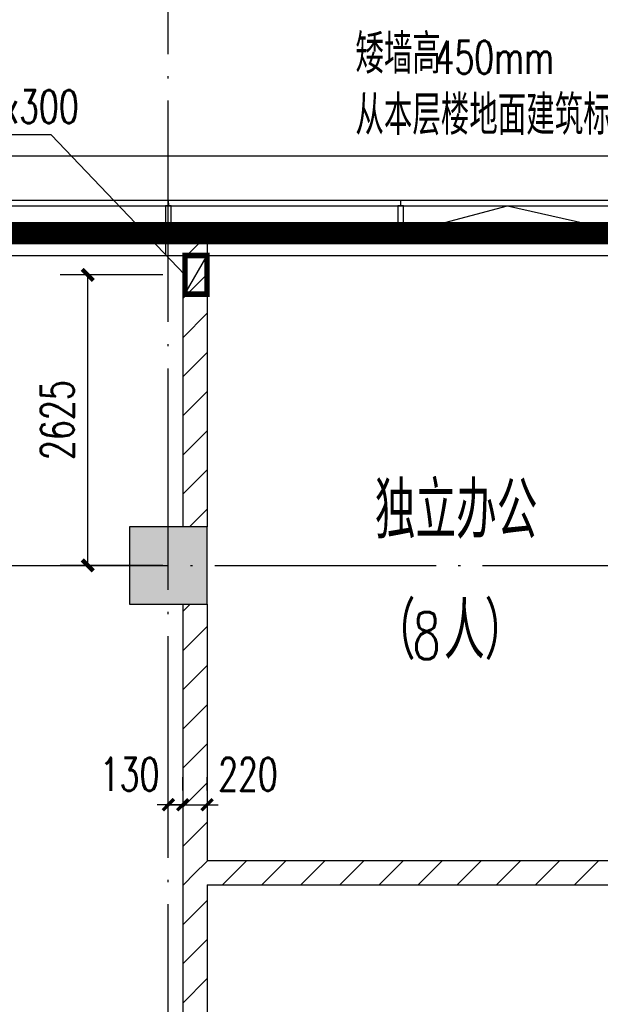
# Model space of a CAD drawing. Extents: x 797781 to 1255204, y 21234 to 1024248.
# Tile 688 of 1056: x 920364 to 925613, y 773867 to 782762. Entities that reach past the tile are written whole.
import ezdxf

# ---------------------------------------------------------------- set-up
doc = ezdxf.new("R2010")
doc.units = 0
doc.header["$LTSCALE"] = 1000
doc.header["$MEASUREMENT"] = 0
doc.linetypes.add('230303生产综合楼-平面图_t8$0$DOTE', pattern=[2.42, 2, -0.2, 0.02, -0.2])
for name, color, linetype in [('230303生产综合楼-平面图_t8$0$3T_WOOD', 21, 'Continuous'), ('230303生产综合楼-平面图_t8$0$COLUMN', 40, 'Continuous'), ('230303生产综合楼-平面图_t8$0$CURTWALL', 4, 'Continuous'), ('230303生产综合楼-平面图_t8$0$DOTE', 1, '230303生产综合楼-平面图_t8$0$DOTE'), ('230303生产综合楼-平面图_t8$0$PUB_DIM', 3, 'Continuous'), ('230303生产综合楼-平面图_t8$0$PUB_HATCH', 8, 'Continuous'), ('230303生产综合楼-平面图_t8$0$PUB_TEXT', 7, 'Continuous'), ('230303生产综合楼-平面图_t8$0$WALL-MOVE', 6, 'Continuous'), ('230303生产综合楼-平面图_t8$0$看线', 115, 'Continuous'), ('A-暖通提建筑洞口', 1, 'Continuous'), ('DIM_LEAD', 3, 'Continuous'), ('DIM_SYMB', 3, 'Continuous'), ('PUB_DIM', 3, 'Continuous'), ('PUB_HATCH', 8, 'Continuous'), ('PUB_TEXT', 7, 'Continuous'), ('空调洞口', 1, 'Continuous')]:
    doc.layers.add(name, color=color, linetype=linetype)
doc.styles.add('230303生产综合楼-平面图_t8$0$_TCH_DIM', font='SIMPLEX', dxfattribs={"bigfont": 'GBCBIG'})
doc.styles.add('230303生产综合楼-平面图_T8$0$_TCH_DIM_T3', font='SIMPLEX', dxfattribs={"width": 0.705882, "bigfont": 'GBCBIG'})
doc.styles.add('_TCH_DIM', font='SIMPLEX', dxfattribs={"bigfont": 'GBCBIG'})
doc.styles.add('_TCH_DIM_T3', font='SIMPLEX', dxfattribs={"width": 0.705882, "bigfont": 'GBCBIG'})
doc.dimstyles.new('230303生产综合楼-平面图_T8$0$_TCH_ARCH&&100', dxfattribs={"dimtxt": 297.5, "dimasz": 100, "dimexe": 250, "dimexo": 300, "dimgap": 126.25, "dimtad": 1, "dimdec": 0, "dimzin": 0, "dimdsep": 46, "dimtxsty": '230303生产综合楼-平面图_T8$0$_TCH_DIM_T3', "dimblk": '230303生产综合楼-平面图_t8$0$_ArchTick', "dimcen": 0.09, "dimclrt": 7, "dimazin": 2, "dimtfac": 1, "dimtdec": 0, "dimtix": 1, "dimtmove": 2, "dimatfit": 3, "dimfxl": 1, "dimtolj": 1, "dimtzin": 0, "dimarcsym": 0})
doc.dimstyles.new('_TCH_ARCH&&100', dxfattribs={"dimtxt": 297.5, "dimasz": 100, "dimexe": 250, "dimexo": 300, "dimgap": 126.25, "dimtad": 1, "dimdec": 0, "dimzin": 0, "dimdsep": 46, "dimtxsty": '_TCH_DIM_T3', "dimblk": 'ARCHTICK', "dimcen": 0.09, "dimclrt": 7, "dimazin": 2, "dimtfac": 1, "dimtdec": 0, "dimtix": 1, "dimtmove": 2, "dimatfit": 3, "dimfxl": 1, "dimtolj": 1, "dimtzin": 0, "dimarcsym": 0})
pattern_1 = [(45, (0, 179.5), (-176.776766, 176.776766), [])]

# ---------------------------------------------------------------- blocks, each defined once
blk = doc.blocks.new('AQ9-10')
at = {"color": 2, "linetype": '230303生产综合楼-平面图_t8$0$DOTE', "ltscale": 2, "const_width": 200}
blk.add_lwpolyline([(1020716.2, 682999.9), (1081600.7, 683005.4), (1102574.1, 680825)], dxfattribs=at)
at = {"layer": 'DIM_SYMB'}
blk.add_lwpolyline([(1041307.7, 684329.8, 0, 0, 0), (1043723.4, 684329.8, 0, 0, 0), (1043723.4, 683302, 80, 0, 0), (1043723.4, 683002, 0, 0, 0)], format="xyseb", dxfattribs=at)
at = {"layer": 'PUB_TEXT', "style": '_TCH_DIM'}
for s, height, p in [('矮墙高', 357.45, (1041307.7, 684442.3)), ('从本层楼地面建筑标高起', 357.447, (1041307.7, 683889.7))]:
    blk.add_text(s, height=height, dxfattribs=at).set_placement(p)
at = {"layer": 'PUB_TEXT', "style": '_TCH_DIM', "width": 0.705882}
blk.add_text('450mm', height=297.5, dxfattribs=at).set_placement((1042022.6, 684442.3))
blk = doc.blocks.new('_ArchTick')
at = {"color": 0, "linetype": 'ByBlock', "const_width": 0.4}
blk.add_lwpolyline([(-0.5, -0.5), (0.5, 0.5)], dxfattribs=at)
blk = doc.blocks.new('*D6613')
at = {"layer": 'Defpoints', "color": 0, "transparency": 16777216}
for p in [(697652.6, 788474.9), (698632, 788474.9), (698632, 785849.9)]:
    blk.add_point(p, dxfattribs=at)
at = {"layer": 'PUB_DIM', "color": 0, "lineweight": -2, "transparency": 16777216}
for p, q in [((698332, 788474.9), (697402.6, 788474.9)), ((697652.6, 785849.9), (697652.6, 788474.9)), ((698332, 785849.9), (697402.6, 785849.9))]:
    blk.add_line(p, q, dxfattribs=at)
at = {"layer": 'PUB_DIM', "color": 0, "lineweight": -2, "transparency": 16777216, "xscale": 100, "yscale": 100, "zscale": 100}
for p, rotation in [((697652.6, 788474.9), 90), ((697652.6, 785849.9), 270)]:
    blk.add_blockref('_ArchTick', p, dxfattribs=dict(at, rotation=rotation))
at = {"layer": 'PUB_DIM', "color": 7, "transparency": 16777216, "insert": (697377.6, 787162.4), "char_height": 297.5, "attachment_point": 5, "rotation": 90, "style": '_TCH_DIM_T3'}
blk.add_mtext('\\A1;2625', dxfattribs=at)
blk = doc.blocks.new('230303生产综合楼-平面图_t8$0$6WLGJ')
at = {"layer": '230303生产综合楼-平面图_t8$0$3T_WOOD'}
for points in [[(1038716.3, 389786.9), (1038766.3, 389786.9), (1038766.3, 390036.9), (1038716.3, 390036.9)], [(1040816.3, 389786.9), (1040866.3, 389786.9), (1040866.3, 390036.9), (1040816.3, 390036.9)]]:
    blk.add_lwpolyline(points, close=True, dxfattribs=at)
for points in [[(1038741.3, 390086.9), (1038741.4, 390036.9)], [(1038741.3, 390086.9), (1038741.4, 390036.9)], [(1040841.3, 390086.9), (1040841.4, 390036.9)]]:
    blk.add_lwpolyline(points, dxfattribs=at)
blk = doc.blocks.new('230303生产综合楼-平面图_t8$0$_ArchTick')
at = {"color": 0, "linetype": 'ByBlock', "const_width": 0.3}
blk.add_lwpolyline([(-0.5, -0.5), (0.5, 0.5)], dxfattribs=at)
blk = doc.blocks.new('*D4657')
at = {"layer": '230303生产综合楼-平面图_t8$0$PUB_DIM', "color": 0, "lineweight": -2, "transparency": 16777216}
for p, q in [((921708, 775797.3), (921708, 775920.2)), ((921838, 775797.3), (921838, 775920.2)), ((921708, 775670.2), (921608, 775670.2)), ((921708, 775670.2), (921838, 775670.2)), ((921838, 775670.2), (921938, 775670.2))]:
    blk.add_line(p, q, dxfattribs=at)
at = {"layer": 'Defpoints', "color": 0, "transparency": 16777216}
for p in [(921838, 775670.2), (921708, 775497.3), (921838, 775497.3)]:
    blk.add_point(p, dxfattribs=at)
at = {"layer": '230303生产综合楼-平面图_t8$0$PUB_DIM', "color": 0, "lineweight": -2, "transparency": 16777216, "xscale": 100, "yscale": 100, "zscale": 100}
blk.add_blockref('230303生产综合楼-平面图_t8$0$_ArchTick', (921708, 775670.2), dxfattribs=at)
at = {"layer": '230303生产综合楼-平面图_t8$0$PUB_DIM', "color": 0, "lineweight": -2, "transparency": 16777216, "xscale": 100, "yscale": 100, "zscale": 100, "rotation": 180}
blk.add_blockref('230303生产综合楼-平面图_t8$0$_ArchTick', (921838, 775670.2), dxfattribs=at)
at = {"layer": '230303生产综合楼-平面图_t8$0$PUB_DIM', "color": 7, "transparency": 16777216, "insert": (921358, 775945.2), "char_height": 297.5, "attachment_point": 5, "style": '230303生产综合楼-平面图_T8$0$_TCH_DIM_T3'}
blk.add_mtext('\\A1;130', dxfattribs=at)
blk = doc.blocks.new('*D4658')
at = {"layer": '230303生产综合楼-平面图_t8$0$PUB_DIM', "color": 0, "lineweight": -2, "transparency": 16777216}
for p, q in [((921838, 775797.3), (921838, 775920.2)), ((922058, 775797.3), (922058, 775920.2)), ((921838, 775670.2), (921738, 775670.2)), ((921838, 775670.2), (922058, 775670.2)), ((922058, 775670.2), (922158, 775670.2))]:
    blk.add_line(p, q, dxfattribs=at)
at = {"layer": 'Defpoints', "color": 0, "transparency": 16777216}
for p in [(922058, 775670.2), (921838, 775497.3), (922058, 775497.3)]:
    blk.add_point(p, dxfattribs=at)
at = {"layer": '230303生产综合楼-平面图_t8$0$PUB_DIM', "color": 0, "lineweight": -2, "transparency": 16777216, "xscale": 100, "yscale": 100, "zscale": 100}
blk.add_blockref('230303生产综合楼-平面图_t8$0$_ArchTick', (921838, 775670.2), dxfattribs=at)
at = {"layer": '230303生产综合楼-平面图_t8$0$PUB_DIM', "color": 0, "lineweight": -2, "transparency": 16777216, "xscale": 100, "yscale": 100, "zscale": 100, "rotation": 180}
blk.add_blockref('230303生产综合楼-平面图_t8$0$_ArchTick', (922058, 775670.2), dxfattribs=at)
at = {"layer": '230303生产综合楼-平面图_t8$0$PUB_DIM', "color": 7, "transparency": 16777216, "insert": (922428, 775945.2), "char_height": 297.5, "attachment_point": 5, "style": '230303生产综合楼-平面图_T8$0$_TCH_DIM_T3'}
blk.add_mtext('\\A1;220', dxfattribs=at)
blk = doc.blocks.new('_FZH')
blk.add_lwpolyline([(-0.5, -0.5), (0.5, -0.5), (0.5, 0.5), (-0.5, 0.5)], close=True)
at = {"layer": 'PUB_HATCH'}
blk.add_solid([(-0.5, -0.5), (0.5, -0.5), (-0.5, 0.5), (0.5, 0.5)], dxfattribs=at)
blk = doc.blocks.new('10FND10')
at = {"layer": 'A-暖通提建筑洞口', "const_width": 50}
blk.add_lwpolyline([(698531.3, 788649.9), (698731.3, 788649.9), (698731.3, 788299.9), (698531.3, 788299.9)], close=True, dxfattribs=at)
at = {"layer": 'DIM_LEAD'}
for p, q in [((697320.6, 789741.4), (695757.2, 789741.4)), ((698531.3, 788474.9), (697320.6, 789741.4)), ((698531.3, 788474.9), (697320.6, 789741.4))]:
    blk.add_line(p, q, dxfattribs=at)
at = {"layer": '空调洞口'}
blk.add_lwpolyline([(698531.3, 788299.9), (698731.3, 788649.9)], dxfattribs=at)
at = {"layer": 'PUB_TEXT', "style": '_TCH_DIM', "width": 0.705882}
blk.add_text('350x300', height=297.5, dxfattribs=at).set_placement((696338.8, 789846.4))
at = {"layer": 'PUB_DIM'}
dim = blk.add_aligned_dim(p1=(698632, 785849.9), p2=(698632, 788474.9), distance=979.3, dimstyle='_TCH_ARCH&&100', dxfattribs=at)
dim.commit()
dim.dimension.update_dxf_attribs({"geometry": '*D6613', "text_midpoint": (697377.6, 787162.4)})

msp = doc.modelspace()

# ---------------------------------------------------------------- hatches: boundary and pattern name
at = {"layer": '230303生产综合楼-平面图_t8$0$PUB_HATCH'}
h = msp.add_hatch(dxfattribs=at)
h.set_pattern_fill('普通砖', color=256, scale=100, style=0)
h.set_pattern_definition(pattern_1)
h.paths.add_polyline_path([(921683, 780631.3), (921838, 780631.3), (922058, 780831.3), (921683, 780831.3)])
h = msp.add_hatch(dxfattribs=at)
h.set_pattern_fill('普通砖', color=256, scale=100, style=0)
h.set_pattern_definition(pattern_1)
h.paths.add_polyline_path([(922058, 780831.3), (921838, 780631.3), (921838, 778181.3), (922058, 778181.3)])
h = msp.add_hatch(dxfattribs=at)
h.set_pattern_fill('普通砖', color=256, scale=100, style=0)
h.set_pattern_definition(pattern_1)
h.paths.add_polyline_path([(921838, 777481.3), (921838, 775056.3), (921984.7, 775056.3), (922058, 775166.3), (922058, 777481.3)])
h = msp.add_hatch(dxfattribs=at)
h.set_pattern_fill('普通砖', color=256, scale=100, style=0)
h.set_pattern_definition(pattern_1)
h.paths.add_polyline_path([(921984.7, 775056.3), (922058, 774946.3), (927238, 774946.3), (927278, 775056.3), (927238, 775166.3), (922058, 775166.3)])
h = msp.add_hatch(dxfattribs=at)
h.set_pattern_fill('普通砖', color=256, scale=100, style=0)
h.set_pattern_definition(pattern_1)
h.paths.add_polyline_path([(921984.7, 775056.3), (921838, 775056.3), (921838, 769781.3), (922058, 769781.3), (922058, 774946.3)])

# ---------------------------------------------------------------- linework, layer by layer
at = {"layer": '230303生产综合楼-平面图_t8$0$CURTWALL'}
for points in [[(895858, 781131.3), (963708, 781131.3), (989558, 778451.4), (989558, 757731.3), (895858, 757731.3)], [(895908, 781081.3), (963705.4, 781081.3), (989508, 778406.3), (989508, 757781.3), (895908, 757781.3)], [(896158, 780831.3), (963692.5, 780831.3), (989258, 778180.9), (989258, 758031.3), (896158, 758031.3)]]:
    msp.add_lwpolyline(points, close=True, dxfattribs=at)
msp.add_lwpolyline([(923833, 780831.3), (924774.8, 781081.3), (925883, 780831.3)], dxfattribs=at)
at = {"layer": '230303生产综合楼-平面图_t8$0$DOTE'}
for p, q in [((921708, 755831.3), (921708, 783831.3)), ((895508, 777831.3), (989908, 777831.3))]:
    msp.add_line(p, q, dxfattribs=at)
at = {"layer": '230303生产综合楼-平面图_t8$0$PUB_HATCH', "color": 8}
msp.add_lwpolyline([(896358, 767331.3), (896358, 780631.3), (963682.2, 780631.3), (989058, 778000.6), (989058, 767331.3)], dxfattribs=at)
at = {"layer": '230303生产综合楼-平面图_t8$0$WALL-MOVE'}
for p, q in [((921683, 780831.3), (922058, 780831.3)), ((921683, 780831.3), (921683, 780631.3)), ((922058, 780831.3), (922058, 778181.3)), ((921683, 780631.3), (921838, 780631.3)), ((921838, 780631.3), (921838, 778181.3)), ((921838, 777481.3), (921838, 775056.3)), ((922058, 777481.3), (922058, 775166.3)), ((922058, 775166.3), (927238, 775166.3)), ((921838, 775056.3), (921838, 769781.3)), ((922058, 774946.3), (922058, 769781.3)), ((922058, 774946.3), (927238, 774946.3))]:
    msp.add_line(p, q, dxfattribs=at)
at = {"layer": '230303生产综合楼-平面图_t8$0$看线'}
msp.add_lwpolyline([(895458, 781531.3), (964094.7, 781531.3), (989958, 778811.6), (989958, 757331.3), (895458, 757331.3)], close=True, dxfattribs=at)

# ---------------------------------------------------------------- block references
for name, p in [('AQ9-10', (-117908.2, 97831.4)), ('10FND10', (223326.8, -8018.6)), ('230303生产综合楼-平面图_t8$0$6WLGJ', (-117033.3, 391044.5))]:
    msp.add_blockref(name, p)
at = {"layer": '230303生产综合楼-平面图_t8$0$COLUMN', "xscale": 700, "yscale": 700, "zscale": 700}
msp.add_blockref('_FZH', (921708, 777831.3), dxfattribs=at)

# ---------------------------------------------------------------- texts
at = {"layer": '230303生产综合楼-平面图_t8$0$PUB_TEXT', "style": '230303生产综合楼-平面图_t8$0$_TCH_DIM'}
for s, height, p in [('独立办公', 510.64, (923573.9, 778074.6)), ('（', 510.6, (923573.9, 776985.6)), ('人）', 510.64, (924200.1, 776985.6))]:
    msp.add_text(s, height=height, dxfattribs=at).set_placement(p)
at = {"layer": '230303生产综合楼-平面图_t8$0$PUB_TEXT', "style": '230303生产综合楼-平面图_t8$0$_TCH_DIM', "width": 0.705882}
msp.add_text('8', height=425, dxfattribs=at).set_placement((923914.4, 776985.6))

# ---------------------------------------------------------------- dimensions: what is measured, and where the dimension line sits
at = {"layer": '230303生产综合楼-平面图_t8$0$PUB_DIM'}
for base, p1, p2, picture, middle in [((921838, 775670.2), (921708, 775497.3), (921838, 775497.3), '*D4657', (921358, 775945.2)), ((922058, 775670.2), (921838, 775497.3), (922058, 775497.3), '*D4658', (922428, 775945.2))]:
    dim = msp.add_linear_dim(base=base, p1=p1, p2=p2, angle=0, dimstyle='230303生产综合楼-平面图_T8$0$_TCH_ARCH&&100', dxfattribs=at)
    dim.commit()
    dim.dimension.update_dxf_attribs({"geometry": picture, "text_midpoint": middle, "dimtype": 161})

doc.saveas('drawing.dxf')
